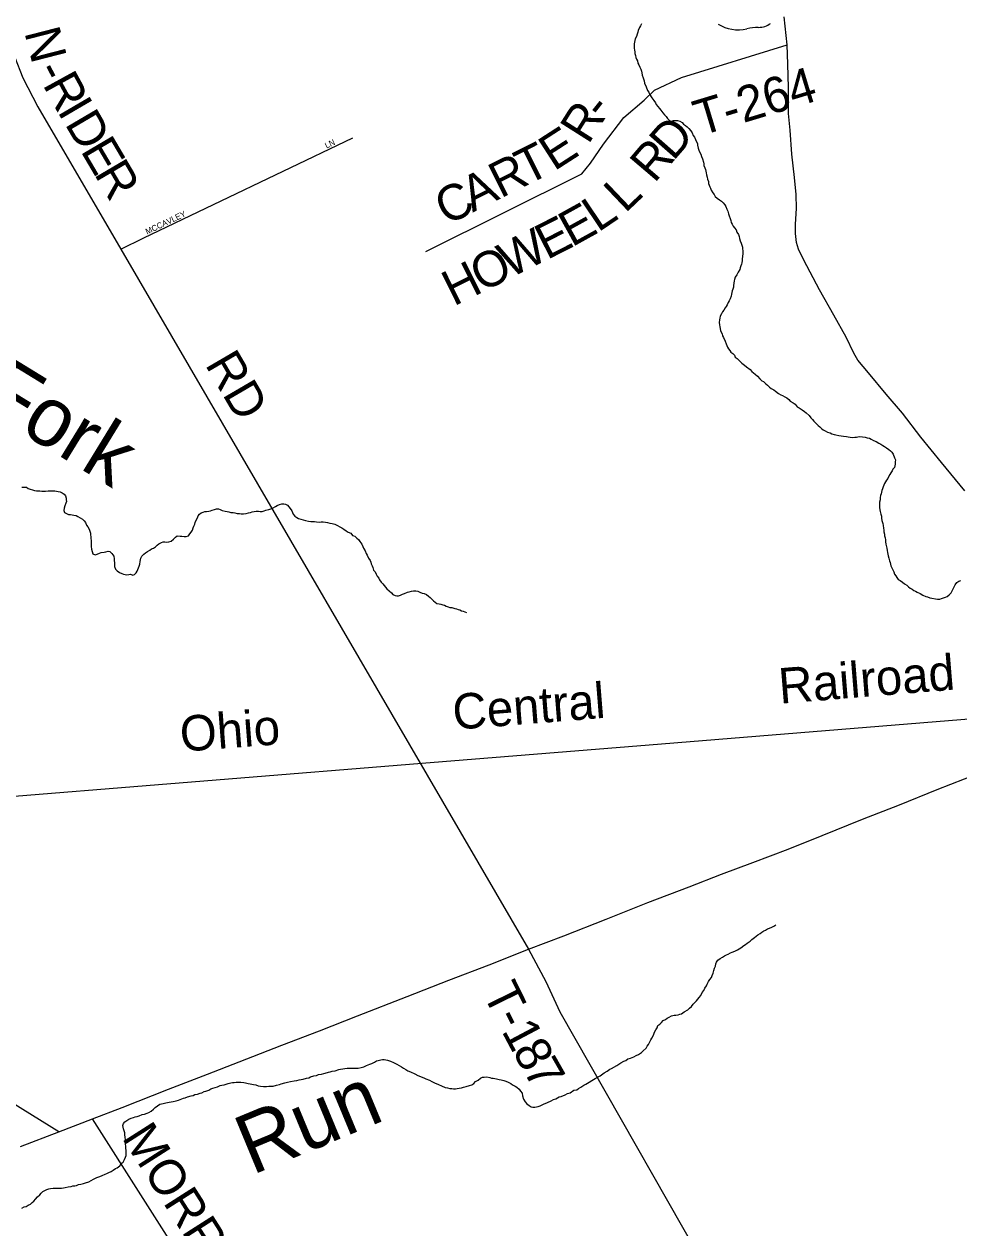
# Model space of a CAD drawing. Extents: x 1310247 to 1664935, y 284496 to 704931.
# Drawn here: x 1533358 to 1541243, y 468343 to 478494 of the extents above; entities that cross this region are included whole.
import ezdxf

# ---------------------------------------------------------------- set-up
doc = ezdxf.new("R2010")
doc.units = 0
for name, color, linetype in [('GM_P_State_Alignment', 7, 'Continuous'), ('GM_P_State_Location', 7, 'Continuous'), ('GM_X_Airport_Class_2', 7, 'Continuous'), ('GM_X_County_Road_Text', 7, 'Continuous'), ('GM_X_County_Subdivision_Text', 7, 'Continuous'), ('GM_X_Interstate_Shield', 7, 'Continuous'), ('GM_X_Minor_Lake_Text', 7, 'Continuous'), ('GM_X_Minor_River_Text', 7, 'Continuous'), ('GM_X_State_Location', 7, 'Continuous'), ('GM_X_State_Route', 7, 'Continuous'), ('GM_X_Township_Road', 7, 'Continuous'), ('GM_X_Township_Subdivision', 7, 'Continuous')]:
    doc.layers.add(name, color=color, linetype=linetype)

msp = doc.modelspace()

# ---------------------------------------------------------------- linework, layer by layer
at = {"layer": 'GM_X_Airport_Class_2'}
for centre, major_axis, start_param, end_param in [((1539381, 478658), (265, 0), 4.026481, 4.996735), ((1539534, 478292), (217, 0), 1.495662, 1.94098), ((1539554, 478579), (141, 0), 4.691044, 5.507374)]:
    msp.add_ellipse(centre, major_axis=major_axis, ratio=0.8, start_param=start_param, end_param=end_param, dxfattribs=at)
at = {"layer": 'GM_X_County_Road_Text'}
for points in [[(1533531, 480162), (1533071, 479756), (1533021, 479690), (1532996, 479641), (1532993, 479599), (1532994, 479549), (1533017, 479378), (1533088, 479107), (1533151, 478859), (1533191, 478684), (1533242, 478388), (1533278, 478221), (1533348, 478041), (1533474, 477797), (1534174, 476597), (1537613, 470693)], [(1533651, 469154), (1531641, 470399), (1529755, 471722), (1529755, 471722)], [(1540204, 461398), (1537879, 463064), (1533934, 469263)]]:
    msp.add_lwpolyline(points, dxfattribs=at)
at = {"layer": 'GM_X_County_Subdivision_Text'}
for points in [[(1536746, 476575), (1538063, 477231), (1538137, 477322), (1538246, 477480), (1538416, 477705), (1538588, 477851), (1538675, 477937), (1538902, 478044), (1539795, 478318)], [(1537613, 470693), (1537760, 470422), (1537878, 470165), (1539303, 467664), (1540214, 466182), (1540269, 466119), (1540341, 466142), (1540940, 466546), (1540985, 466553), (1541055, 466526), (1542111, 465242)]]:
    msp.add_lwpolyline(points, dxfattribs=at)
at = {"layer": 'GM_X_Interstate_Shield'}
for points in [[(1541294, 474558), (1541095, 474798), (1540922, 475012), (1540766, 475213), (1540630, 475373), (1540482, 475552), (1540390, 475659), (1540358, 475720), (1540291, 475853), (1540187, 476040), (1540067, 476252), (1539935, 476503), (1539891, 476597), (1539872, 476653), (1539866, 476728), (1539865, 476808), (1539872, 476938), (1539870, 477057), (1539856, 477200), (1539835, 477397), (1539819, 477600), (1539806, 477739), (1539805, 477960), (1539800, 478155), (1539795, 478318), (1539769, 478555)], [(1533328, 469029), (1533651, 469154), (1533934, 469263), (1534186, 469360), (1534575, 469514), (1534904, 469641), (1535171, 469744), (1535532, 469884), (1535851, 470006), (1536169, 470132), (1536589, 470294), (1536941, 470431), (1537281, 470562), (1537613, 470693), (1537910, 470807), (1538267, 470946), (1538619, 471086), (1538969, 471219), (1539240, 471326), (1539505, 471425), (1539802, 471537), (1540091, 471651), (1540431, 471790), (1540743, 471912), (1541061, 472041), (1541407, 472176)]]:
    msp.add_lwpolyline(points, dxfattribs=at)
at = {"layer": 'GM_X_Minor_River_Text'}
for points in [[(1538565, 478495), (1538558, 478478), (1538550, 478464), (1538539, 478440), (1538535, 478426), (1538528, 478408), (1538524, 478388), (1538513, 478370), (1538509, 478356), (1538507, 478342), (1538504, 478328), (1538504, 478308), (1538503, 478290), (1538507, 478274), (1538509, 478260), (1538510, 478246), (1538514, 478230), (1538519, 478212), (1538523, 478197), (1538531, 478183), (1538536, 478165), (1538544, 478151), (1538552, 478131), (1538559, 478114), (1538565, 478098), (1538568, 478082), (1538572, 478064), (1538581, 478040), (1538589, 478015), (1538592, 477997), (1538604, 477965), (1538617, 477934), (1538627, 477920), (1538632, 477904), (1538652, 477873), (1538669, 477849), (1538685, 477830), (1538690, 477816), (1538704, 477800), (1538718, 477783), (1538729, 477767), (1538745, 477747), (1538761, 477730), (1538774, 477716), (1538784, 477698), (1538803, 477681), (1538817, 477675), (1538836, 477680), (1538852, 477682), (1538870, 477681), (1538888, 477675), (1538908, 477664), (1538919, 477650), (1538937, 477640), (1538951, 477627), (1538965, 477613), (1538982, 477594), (1538994, 477576), (1539003, 477554), (1539013, 477540), (1539020, 477521), (1539028, 477507), (1539038, 477487), (1539039, 477473), (1539045, 477448), (1539050, 477432), (1539056, 477416), (1539066, 477396), (1539071, 477378), (1539079, 477357), (1539088, 477331), (1539092, 477315), (1539093, 477301), (1539099, 477283), (1539105, 477268), (1539110, 477240), (1539113, 477222), (1539119, 477204), (1539123, 477186), (1539130, 477167)], [(1539130, 477167), (1539132, 477149), (1539141, 477123), (1539147, 477109), (1539154, 477093), (1539168, 477070), (1539178, 477056), (1539187, 477040), (1539205, 477025), (1539223, 477011), (1539241, 477000), (1539256, 476988), (1539270, 476971), (1539278, 476957), (1539285, 476933), (1539293, 476917), (1539300, 476895), (1539304, 476876), (1539313, 476854), (1539319, 476838), (1539322, 476820), (1539330, 476806), (1539340, 476791), (1539351, 476775), (1539363, 476759), (1539371, 476738), (1539384, 476720), (1539390, 476702), (1539393, 476686), (1539399, 476667), (1539407, 476647), (1539412, 476629), (1539418, 476613), (1539419, 476599), (1539421, 476583), (1539420, 476563), (1539418, 476530), (1539415, 476517), (1539415, 476500), (1539412, 476482), (1539408, 476469), (1539404, 476455), (1539397, 476439), (1539395, 476425), (1539382, 476403), (1539370, 476379), (1539357, 476361), (1539351, 476341), (1539348, 476328), (1539346, 476308), (1539343, 476290), (1539341, 476276), (1539337, 476260), (1539332, 476244), (1539325, 476216), (1539321, 476200), (1539314, 476176), (1539304, 476160), (1539298, 476146), (1539289, 476128), (1539279, 476114), (1539272, 476101), (1539260, 476081), (1539249, 476067), (1539241, 476051), (1539230, 476031), (1539226, 476013), (1539224, 475999), (1539221, 475979), (1539223, 475957), (1539226, 475941), (1539230, 475927), (1539233, 475907), (1539245, 475881), (1539250, 475864), (1539258, 475850), (1539271, 475820), (1539279, 475797), (1539290, 475771), (1539300, 475757), (1539310, 475743), (1539319, 475728), (1539335, 475716), (1539349, 475701), (1539356, 475685), (1539372, 475675), (1539394, 475652), (1539413, 475634), (1539435, 475617), (1539451, 475605), (1539482, 475580), (1539496, 475565), (1539526, 475541), (1539545, 475524), (1539565, 475504), (1539582, 475487), (1539596, 475479), (1539616, 475460), (1539630, 475448), (1539645, 475433), (1539661, 475421)], [(1539661, 475421), (1539681, 475409), (1539697, 475398), (1539722, 475379), (1539740, 475367), (1539754, 475361), (1539774, 475352), (1539792, 475342), (1539810, 475329), (1539821, 475315), (1539845, 475300), (1539863, 475288), (1539880, 475267), (1539896, 475259), (1539920, 475242), (1539942, 475228), (1539955, 475217), (1539981, 475193), (1539995, 475174), (1540008, 475160), (1540020, 475146), (1540039, 475125), (1540057, 475108), (1540071, 475098), (1540085, 475084), (1540098, 475073), (1540114, 475065), (1540134, 475054), (1540156, 475046), (1540170, 475040), (1540190, 475033), (1540206, 475031), (1540230, 475026), (1540250, 475022), (1540270, 475019), (1540294, 475017), (1540308, 475014), (1540326, 475012), (1540346, 475009), (1540364, 475011), (1540378, 475012), (1540392, 475014), (1540406, 475016), (1540430, 475015), (1540452, 475011), (1540470, 475006), (1540488, 475002), (1540502, 474995), (1540522, 474983), (1540546, 474974), (1540568, 474960), (1540584, 474951), (1540601, 474941), (1540615, 474931), (1540633, 474920), (1540651, 474906), (1540665, 474895), (1540678, 474883), (1540690, 474868), (1540699, 474836), (1540707, 474820), (1540706, 474802), (1540706, 474784), (1540704, 474770), (1540699, 474756), (1540687, 474740), (1540680, 474726), (1540668, 474711), (1540660, 474695), (1540649, 474677), (1540643, 474663), (1540632, 474649), (1540624, 474633), (1540615, 474619), (1540609, 474606), (1540605, 474592), (1540598, 474576), (1540594, 474562), (1540587, 474534), (1540583, 474518), (1540580, 474502), (1540578, 474482), (1540573, 474462), (1540573, 474444), (1540572, 474418), (1540576, 474398), (1540579, 474384), (1540585, 474361), (1540589, 474345), (1540590, 474329), (1540594, 474309), (1540601, 474283), (1540603, 474265), (1540606, 474244), (1540610, 474226), (1540611, 474212), (1540615, 474194), (1540616, 474178), (1540620, 474162), (1540624, 474144), (1540625, 474128)], [(1533340, 474590), (1533359, 474590), (1533377, 474588), (1533392, 474579), (1533410, 474573), (1533428, 474566), (1533446, 474562), (1533464, 474559), (1533478, 474557), (1533492, 474557), (1533508, 474556), (1533524, 474556), (1533538, 474556), (1533561, 474557), (1533575, 474559)], [(1533575, 474559), (1533597, 474558), (1533617, 474558), (1533631, 474555), (1533645, 474553), (1533663, 474550), (1533679, 474542), (1533697, 474530), (1533706, 474515), (1533712, 474497), (1533713, 474483), (1533715, 474467), (1533709, 474453), (1533702, 474433), (1533696, 474411), (1533693, 474393), (1533699, 474375), (1533715, 474367), (1533732, 474360), (1533749, 474358), (1533763, 474355), (1533779, 474353), (1533796, 474349), (1533812, 474342), (1533830, 474332), (1533850, 474319), (1533864, 474305), (1533875, 474291), (1533885, 474270), (1533897, 474256), (1533908, 474236), (1533912, 474217), (1533917, 474201), (1533919, 474187), (1533921, 474171), (1533922, 474155), (1533924, 474139), (1533923, 474121), (1533923, 474105), (1533925, 474089), (1533928, 474067), (1533932, 474048), (1533939, 474028), (1533957, 474020), (1533975, 474025), (1533994, 474033), (1534008, 474037), (1534034, 474042), (1534048, 474044), (1534066, 474049), (1534080, 474047), (1534098, 474030), (1534115, 474008), (1534119, 473986), (1534119, 473972), (1534120, 473952), (1534120, 473936), (1534121, 473919), (1534129, 473899), (1534142, 473883), (1534162, 473870), (1534182, 473860), (1534196, 473855), (1534210, 473853), (1534224, 473851), (1534242, 473852), (1534256, 473856), (1534274, 473848), (1534290, 473853), (1534303, 473867), (1534313, 473881), (1534328, 473922), (1534335, 473940), (1534337, 473962), (1534340, 473976), (1534342, 473990), (1534352, 474008), (1534367, 474024), (1534381, 474036), (1534398, 474047), (1534418, 474057), (1534434, 474068), (1534451, 474076), (1534467, 474086), (1534481, 474099), (1534496, 474111), (1534516, 474123), (1534530, 474128), (1534546, 474128), (1534560, 474126), (1534578, 474127), (1534599, 474133), (1534619, 474150), (1534634, 474168), (1534650, 474178), (1534674, 474177), (1534690, 474175), (1534708, 474172), (1534726, 474172), (1534744, 474179), (1534755, 474195)], [(1534755, 474195), (1534767, 474209), (1534778, 474227), (1534784, 474245), (1534791, 474260), (1534797, 474278), (1534802, 474292), (1534810, 474310), (1534821, 474332), (1534827, 474348), (1534837, 474362), (1534852, 474373), (1534868, 474379), (1534882, 474383), (1534896, 474384), (1534916, 474388), (1534931, 474389), (1534945, 474395), (1534963, 474401), (1534981, 474406), (1534997, 474406), (1535013, 474400), (1535029, 474393), (1535055, 474386), (1535071, 474384), (1535085, 474382), (1535103, 474377), (1535121, 474375), (1535135, 474373), (1535155, 474368), (1535175, 474366), (1535189, 474363), (1535209, 474363), (1535231, 474366), (1535252, 474372), (1535268, 474377), (1535282, 474381), (1535298, 474383), (1535316, 474386), (1535334, 474386), (1535350, 474385), (1535366, 474385), (1535383, 474389), (1535397, 474394), (1535423, 474400), (1535439, 474407), (1535458, 474415), (1535478, 474426), (1535492, 474436), (1535512, 474444), (1535531, 474449), (1535549, 474449), (1535563, 474446), (1535579, 474438), (1535592, 474424), (1535602, 474409), (1535616, 474389), (1535621, 474375), (1535629, 474361), (1535643, 474346), (1535660, 474334), (1535674, 474325), (1535692, 474319), (1535712, 474314), (1535732, 474308), (1535758, 474303), (1535776, 474301), (1535790, 474299), (1535808, 474300), (1535824, 474298), (1535850, 474295), (1535864, 474297), (1535882, 474296), (1535900, 474294), (1535916, 474291), (1535938, 474285), (1535958, 474282), (1535980, 474276), (1536002, 474267), (1536020, 474255), (1536038, 474246), (1536056, 474236), (1536075, 474221), (1536093, 474211), (1536113, 474200), (1536129, 474182), (1536147, 474176), (1536166, 474159), (1536180, 474147), (1536190, 474130), (1536207, 474108), (1536215, 474090), (1536222, 474075), (1536234, 474053), (1536243, 474029), (1536251, 474015), (1536263, 473990), (1536276, 473972), (1536282, 473958), (1536287, 473943), (1536293, 473925)], [(1540625, 474128), (1540627, 474110), (1540634, 474075), (1540638, 474055), (1540641, 474039), (1540643, 474025), (1540646, 474011), (1540652, 473991), (1540659, 473968), (1540663, 473954), (1540670, 473926), (1540678, 473908), (1540686, 473891), (1540693, 473875), (1540701, 473857), (1540711, 473843), (1540720, 473828), (1540732, 473810), (1540748, 473802), (1540767, 473787), (1540785, 473775), (1540803, 473762), (1540817, 473748), (1540832, 473737), (1540848, 473729), (1540864, 473719), (1540878, 473712), (1540892, 473704), (1540916, 473693), (1540939, 473679), (1540963, 473668), (1540979, 473664), (1540997, 473657), (1541015, 473653), (1541045, 473648), (1541063, 473646), (1541081, 473645), (1541095, 473651), (1541114, 473656), (1541130, 473662), (1541144, 473668), (1541161, 473681), (1541179, 473697), (1541187, 473715), (1541196, 473731), (1541202, 473749), (1541213, 473766), (1541227, 473786), (1541242, 473796), (1541260, 473803)], [(1536293, 473925), (1536301, 473911), (1536306, 473889), (1536318, 473874), (1536329, 473856), (1536337, 473840), (1536349, 473822), (1536356, 473807), (1536370, 473789), (1536384, 473773), (1536407, 473746), (1536419, 473732), (1536438, 473715), (1536456, 473699), (1536468, 473684), (1536488, 473676), (1536502, 473673), (1536516, 473673), (1536534, 473679), (1536550, 473686), (1536566, 473694), (1536591, 473703), (1536607, 473707), (1536625, 473713), (1536643, 473714), (1536661, 473716), (1536679, 473711), (1536697, 473705), (1536715, 473696), (1536733, 473692), (1536751, 473683), (1536769, 473671), (1536783, 473659), (1536798, 473644), (1536812, 473630), (1536826, 473619), (1536840, 473609), (1536858, 473605), (1536872, 473602), (1536889, 473596), (1536903, 473593), (1536919, 473587), (1536935, 473581), (1536949, 473576), (1536965, 473574), (1536991, 473565), (1537005, 473563), (1537019, 473557), (1537033, 473554), (1537047, 473546), (1537061, 473544), (1537075, 473539), (1537089, 473533)], [(1538799, 470119), (1538820, 470132), (1538842, 470136), (1538856, 470137), (1538874, 470141), (1538890, 470145), (1538904, 470148), (1538927, 470166), (1538956, 470183), (1538970, 470195), (1538988, 470210), (1539003, 470230), (1539017, 470244), (1539030, 470258), (1539042, 470271), (1539053, 470287), (1539067, 470303), (1539078, 470327), (1539092, 470346), (1539101, 470364), (1539113, 470384), (1539120, 470398), (1539130, 470420), (1539143, 470437), (1539155, 470455), (1539162, 470473), (1539170, 470491), (1539177, 470513), (1539181, 470533), (1539190, 470551), (1539194, 470569), (1539199, 470585), (1539209, 470600), (1539230, 470614), (1539250, 470627), (1539266, 470637), (1539283, 470647), (1539297, 470652), (1539317, 470662), (1539331, 470668), (1539352, 470677), (1539376, 470689), (1539405, 470704), (1539429, 470725), (1539443, 470733), (1539458, 470745), (1539482, 470762), (1539497, 470776), (1539519, 470791), (1539546, 470815), (1539566, 470826), (1539581, 470838), (1539597, 470848), (1539611, 470853), (1539630, 470865), (1539646, 470871), (1539664, 470880), (1539682, 470888), (1539699, 470898)], [(1536910, 469528), (1536930, 469524), (1536950, 469519), (1536966, 469519), (1536980, 469516), (1536996, 469516), (1537012, 469518), (1537029, 469521), (1537047, 469525), (1537065, 469530), (1537087, 469536), (1537116, 469545), (1537134, 469551), (1537152, 469562), (1537167, 469578), (1537187, 469590), (1537207, 469605), (1537226, 469615), (1537240, 469614), (1537262, 469616), (1537286, 469611), (1537300, 469605), (1537316, 469605), (1537330, 469602), (1537344, 469600), (1537366, 469595), (1537382, 469593), (1537404, 469586), (1537422, 469580), (1537442, 469572), (1537463, 469561), (1537479, 469551), (1537499, 469538), (1537513, 469530), (1537533, 469513), (1537546, 469497), (1537558, 469480), (1537563, 469458), (1537571, 469430), (1537584, 469406), (1537600, 469389), (1537618, 469375), (1537635, 469364), (1537649, 469362), (1537665, 469361), (1537679, 469363), (1537694, 469367), (1537712, 469372), (1537738, 469386), (1537773, 469401), (1537803, 469416), (1537824, 469426), (1537844, 469433), (1537872, 469449), (1537887, 469452), (1537921, 469466), (1537942, 469477), (1537964, 469483), (1537996, 469504), (1538021, 469509), (1538035, 469519), (1538055, 469531), (1538080, 469548), (1538096, 469554), (1538125, 469571), (1538147, 469585), (1538176, 469602), (1538216, 469627), (1538251, 469650), (1538276, 469666), (1538300, 469681), (1538314, 469687), (1538359, 469714), (1538392, 469735), (1538416, 469749), (1538433, 469756), (1538451, 469768), (1538473, 469775), (1538500, 469787), (1538522, 469796), (1538540, 469806), (1538565, 469823), (1538581, 469837), (1538604, 469860), (1538614, 469876), (1538625, 469890), (1538633, 469908), (1538646, 469928), (1538652, 469942), (1538663, 469963), (1538669, 469977), (1538676, 469995), (1538686, 470013), (1538697, 470031), (1538705, 470049), (1538720, 470062), (1538734, 470076), (1538750, 470092), (1538767, 470101), (1538783, 470113), (1538799, 470119)], [(1534737, 469448), (1534767, 469457), (1534785, 469461), (1534799, 469469), (1534820, 469472), (1534842, 469480), (1534858, 469483), (1534878, 469493), (1534892, 469497), (1534915, 469504), (1534933, 469516), (1534951, 469521), (1534970, 469527), (1534990, 469534), (1535012, 469544), (1535026, 469546), (1535045, 469551), (1535079, 469562), (1535101, 469568), (1535115, 469569), (1535131, 469569), (1535148, 469573), (1535168, 469572), (1535186, 469572), (1535212, 469569), (1535226, 469567), (1535248, 469562), (1535264, 469558), (1535278, 469556), (1535292, 469553), (1535312, 469549), (1535332, 469542), (1535352, 469538), (1535378, 469537), (1535402, 469536), (1535422, 469538), (1535436, 469538), (1535460, 469539), (1535488, 469548), (1535513, 469552), (1535527, 469558), (1535557, 469567), (1535579, 469572), (1535606, 469578), (1535636, 469583), (1535658, 469586), (1535678, 469592), (1535713, 469597), (1535741, 469607), (1535761, 469610), (1535775, 469616), (1535802, 469625), (1535824, 469629), (1535840, 469636), (1535866, 469640), (1535885, 469645), (1535899, 469649), (1535925, 469656), (1535941, 469660), (1535957, 469664), (1535982, 469669), (1536014, 469678), (1536028, 469682), (1536046, 469685), (1536064, 469687), (1536083, 469689), (1536105, 469690), (1536131, 469689), (1536159, 469691), (1536175, 469690), (1536201, 469696), (1536223, 469701), (1536246, 469713), (1536274, 469724), (1536290, 469730), (1536315, 469741), (1536331, 469751), (1536345, 469756), (1536366, 469760), (1536380, 469762), (1536396, 469763), (1536424, 469759), (1536448, 469750), (1536474, 469739), (1536501, 469725), (1536521, 469712), (1536541, 469702), (1536559, 469689), (1536578, 469679), (1536594, 469668), (1536618, 469658), (1536654, 469643), (1536680, 469628), (1536729, 469609), (1536747, 469600), (1536777, 469588), (1536797, 469579), (1536821, 469566), (1536853, 469552), (1536880, 469541), (1536910, 469528)], [(1533339, 468511), (1533359, 468520), (1533376, 468524), (1533392, 468534), (1533412, 468543), (1533427, 468557), (1533441, 468568), (1533455, 468586), (1533472, 468606), (1533490, 468621), (1533503, 468635), (1533515, 468649), (1533532, 468659), (1533550, 468668), (1533566, 468674), (1533582, 468677), (1533602, 468679), (1533624, 468678), (1533639, 468678), (1533655, 468678), (1533675, 468679), (1533691, 468681), (1533705, 468685), (1533731, 468690), (1533755, 468693), (1533770, 468697), (1533786, 468699), (1533800, 468702), (1533816, 468708), (1533838, 468713), (1533858, 468717), (1533877, 468723), (1533903, 468732), (1533923, 468743), (1533944, 468753), (1533972, 468768), (1533997, 468778), (1534017, 468785), (1534041, 468797), (1534055, 468802), (1534074, 468810), (1534092, 468820), (1534110, 468829), (1534129, 468843), (1534143, 468851), (1534166, 468868), (1534178, 468886), (1534193, 468899), (1534205, 468921), (1534214, 468939), (1534220, 468953), (1534220, 468971), (1534219, 468999), (1534217, 469013), (1534216, 469029), (1534214, 469053), (1534213, 469086), (1534210, 469108), (1534208, 469128), (1534207, 469144), (1534201, 469162), (1534197, 469178), (1534194, 469192), (1534192, 469206), (1534197, 469224), (1534209, 469238), (1534225, 469250), (1534242, 469259), (1534260, 469269), (1534280, 469275), (1534296, 469280), (1534313, 469284), (1534329, 469289), (1534353, 469299), (1534373, 469302), (1534396, 469312), (1534410, 469316), (1534430, 469327), (1534449, 469345), (1534463, 469360), (1534484, 469372), (1534504, 469386), (1534530, 469393), (1534553, 469398), (1534583, 469404), (1534615, 469409), (1534641, 469414), (1534660, 469420), (1534674, 469426), (1534702, 469437), (1534718, 469441), (1534737, 469448)]]:
    msp.add_lwpolyline(points, dxfattribs=at)
at = {"layer": 'GM_X_State_Location'}
for points in [[(1534369, 476691), (1534369, 476691), (1536130, 477535)], [(1534174, 476597), (1534369, 476691)]]:
    msp.add_lwpolyline(points, dxfattribs=at)
at = {"layer": 'GM_X_State_Route'}
msp.add_lwpolyline([(1520769, 470972), (1522141, 471084), (1526495, 471433), (1529768, 471699), (1530589, 471768), (1532683, 471936), (1534977, 472122), (1536713, 472262), (1538631, 472416), (1541846, 472677), (1542039, 472694), (1542167, 472707), (1542261, 472719), (1542367, 472732), (1542518, 472755), (1542686, 472782), (1542817, 472804)], dxfattribs=at)

# ---------------------------------------------------------------- texts
at = {"layer": 'GM_P_State_Alignment'}
for s, rotation, p in [('Railroad', 4.6398, (1539734, 472763)), ('Central', 4.5601, (1536984, 472543)), ('Ohio', 4.3983, (1534684, 472358))]:
    msp.add_text(s, height=299, rotation=rotation, dxfattribs=at).set_placement(p)
at = {"layer": 'GM_P_State_Location'}
for s, rotation, p in [('LN', 25.2073, (1535909, 477444)), ('MCCAVLEY', 25.589, (1534396, 476718))]:
    msp.add_text(s, height=50, rotation=rotation, dxfattribs=at).set_placement(p)
at = {"layer": 'GM_X_Minor_Lake_Text'}
for s, rotation, p in [('Fork', 328.5146, (1532963, 475276)), ('Run', 22.5325, (1535280, 468786))]:
    msp.add_text(s, height=500, rotation=rotation, dxfattribs=at).set_placement(p)
at = {"layer": 'GM_X_Township_Road'}
for s, rotation, p in [('N', 284.4151, (1533359, 478426)), ('R', 298.7154, (1533511, 477985)), ('-', 297.132, (1533451, 478103)), ('I', 300.2921, (1533634, 477761)), ('D', 300.4551, (1533697, 477654)), ('E', 300.4635, (1533830, 477427)), ('R', 300.4638, (1533944, 477233)), ('RD', 300.293, (1534880, 475625)), ('MORROW-WOODVILLE', 302.505, (1534178, 469104))]:
    msp.add_text(s, height=300, rotation=rotation, dxfattribs=at).set_placement(p)
at = {"layer": 'GM_X_Township_Subdivision'}
for s, rotation, p in [('T-264', 16.8345, (1539061, 477549)), ('R', 57.6325, (1538117, 477472)), ('-', 51.6498, (1538244, 477673)), ('E', 32.8077, (1537829, 477250)), ('D', 48.7788, (1538833, 477333)), ('T', 26.6105, (1537598, 477132)), ('R', 49.6138, (1538674, 477146)), ('R', 26.5669, (1537377, 477022)), ('A', 26.5671, (1537141, 476904)), ('C', 26.565, (1536921, 476793)), ('L', 43.6204, (1538428, 476894)), ('E', 28.9605, (1537978, 476610)), ('L', 33.9563, (1538199, 476734)), ('W', 26.4994, (1537454, 476347)), ('E', 26.928, (1537768, 476503)), ('O', 26.489, (1537218, 476229)), ('H', 26.4869, (1536982, 476111)), ('T', 296.1453, (1537223, 470325)), ('1', 297.9547, (1537382, 470005)), ('-', 296.8761, (1537324, 470120)), ('8', 299.0267, (1537472, 469836)), ('7', 299.6199, (1537563, 469672))]:
    msp.add_text(s, height=300, rotation=rotation, dxfattribs=at).set_placement(p)

doc.saveas('drawing.dxf')
